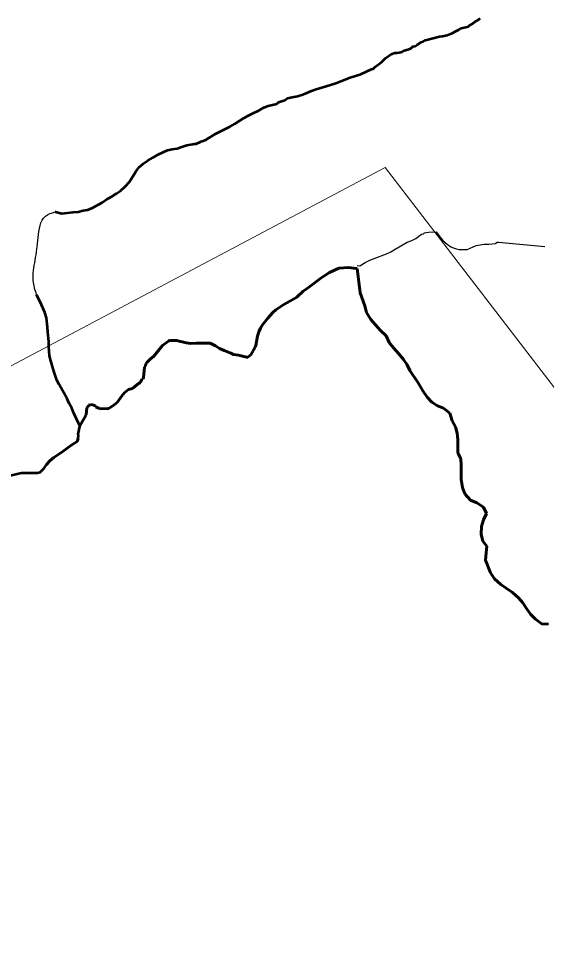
# Model space of a CAD drawing. Extents: x 553962 to 842807, y 8883888 to 9032388.
# Drawn here: x 805079 to 805646, y 9022731 to 9023715 of the extents above; entities that cross this region are included whole.
import ezdxf

# ---------------------------------------------------------------- set-up
doc = ezdxf.new("R2010")
doc.units = 0
doc.header["$LTSCALE"] = 20
doc.linetypes.add('LONG_DASH_SHORT_DASH', pattern=[9.9, 6, -1.2, 1.5, -1.2])
for name, color, linetype, lineweight in [('24', 7, 'Continuous', 25), ('27', 7, 'Continuous', 13), ('35', 7, 'Continuous', 13), ('7', 7, 'LONG_DASH_SHORT_DASH', 60), ('8', 7, 'Continuous', 13)]:
    doc.layers.add(name, color=color, linetype=linetype, lineweight=lineweight)

msp = doc.modelspace()

# ---------------------------------------------------------------- linework, layer by layer
at = {"layer": '24', "lineweight": 53}
for points in [[(805119.04, 9023507.54), (805119.77, 9023507.44), (805125.69, 9023505.58), (805138.31, 9023507.22), (805143.46, 9023507.52), (805148.77, 9023508.86), (805153.91, 9023509.81), (805159.06, 9023511.8), (805169.35, 9023517.58), (805174.51, 9023521.07), (805179.65, 9023524), (805184.66, 9023527.12), (805189.09, 9023530.24), (805194.11, 9023534.68), (805198.81, 9023539.68), (805205.19, 9023550.24), (805205.27, 9023550.99), (805209, 9023555.33), (805213.7, 9023559.38), (805218.35, 9023562.6), (805223.98, 9023565.81), (805229.27, 9023569.12), (805239.57, 9023573.58), (805244.58, 9023574.91), (805249.72, 9023575.59), (805254.88, 9023577.48), (805260.04, 9023579.1), (805266.43, 9023580.06), (805267.9, 9023580.44), (805270.34, 9023580.73), (805275.49, 9023583.01), (805280.49, 9023584.9), (805290.93, 9023591.33), (805306.5, 9023599.19), (805311.52, 9023602.03), (805321.68, 9023608.36), (805326.16, 9023610.92), (805331.97, 9023613.85), (805337.24, 9023616.22), (805342.71, 9023619.53), (805347.56, 9023621.33), (805356.68, 9023623.34), (805356.96, 9023623.53), (805357.66, 9023624.66), (805359.55, 9023625.79), (805362.99, 9023626.56), (805365.32, 9023627.41), (805368.3, 9023629.49), (805373.3, 9023630.73), (805378.98, 9023631.6), (805383.6, 9023633.02), (805388.22, 9023634.82), (805393.9, 9023637.29), (805398.91, 9023639.09), (805405.16, 9023640.9), (805420.15, 9023645.65), (805425.44, 9023647.92), (805435.43, 9023651.72), (805446.74, 9023655.33), (805458.26, 9023660.54), (805459.97, 9023661.11), (805462.24, 9023663.19), (805468.87, 9023668.29), (805471.13, 9023670.55), (805473.28, 9023672.35), (805479.47, 9023676.88), (805483.36, 9023678.21), (805485.92, 9023678.31), (805488.1, 9023678.51), (805491.07, 9023679.27), (805493.78, 9023680.6), (805499.26, 9023682.68), (805500.73, 9023683.44), (805502.68, 9023685.05), (805505.01, 9023685.52), (805507.17, 9023686.94), (805509.09, 9023687.98), (805511.04, 9023689.59), (805513.6, 9023690.54), (805516.18, 9023691.77), (805531.37, 9023695.67), (805534.33, 9023696.06), (805539.48, 9023697.39), (805544.75, 9023699.38), (805549.54, 9023701.85), (805552.23, 9023703.45), (805554.68, 9023704.68), (805562.32, 9023706.68), (805562.78, 9023707.25), (805566.92, 9023709.9), (805568.97, 9023711.6), (805573.45, 9023714.15), (805574.84, 9023715.3)], [(805145.28, 9023277.87), (805141.52, 9023286.13), (805138.86, 9023291.48), (805136.82, 9023296.65), (805134, 9023301.72), (805131.64, 9023306.88), (805123.04, 9023321.99), (805120.52, 9023326.97), (805117.83, 9023335.24), (805115.79, 9023342.66), (805114.18, 9023347.73), (805112.87, 9023353.09), (805112.2, 9023363.06), (805112.15, 9023368.42), (805110.88, 9023378.38), (805110.81, 9023383.84), (805109.49, 9023393.9), (805107.71, 9023399.44), (805103.12, 9023410.05), (805098.97, 9023418.6)], [(805066.12, 9023223.24), (805082.67, 9023227.44), (805092.84, 9023227.47), (805099.91, 9023227.21), (805102.7, 9023228.07), (805107.13, 9023232.32), (805110.04, 9023236.46), (805113.35, 9023240.14), (805117.5, 9023243.73), (805127.26, 9023250.25), (805135.8, 9023256.58), (805142.43, 9023261.02), (805143.46, 9023264.04), (805144.02, 9023267.52), (805143.67, 9023268.74), (805145.25, 9023277.02), (805145.28, 9023277.87)]]:
    msp.add_lwpolyline(points, dxfattribs=at)
at = {"layer": '24'}
for points in [[(805442.94, 9023449.93), (805445.81, 9023449.47), (805447.54, 9023450.79), (805451.41, 9023452.97), (805456.52, 9023455.62), (805461.19, 9023457.61), (805474.54, 9023462.45), (805478.91, 9023464.63), (805483.55, 9023467.56), (805496.65, 9023475.03), (805501.43, 9023476.83), (805505.8, 9023479.01), (805511.92, 9023483.45), (805514.15, 9023483.93), (805514.85, 9023484.78), (805515.27, 9023484.97), (805519.31, 9023485.83), (805527.74, 9023486.14), (805531.63, 9023480.6), (805534.91, 9023476.76), (805539.6, 9023472.73), (805543.5, 9023469.92), (805547.87, 9023468.33), (805552.4, 9023467.13), (805560.88, 9023467.16), (805570.72, 9023471.32), (805574.93, 9023472.28), (805579.29, 9023472.95), (805584.11, 9023472.97), (805591.3, 9023473.56), (805591.83, 9023473.84), (805593.08, 9023474.88), (805594.58, 9023474.98), (805644.33, 9023470.24)], [(805442.94, 9023446.53), (805441.81, 9023446.81), (805433.57, 9023447.82), (805423.07, 9023446.94), (805417.88, 9023444.66), (805413.11, 9023442.3), (805408.22, 9023439.27), (805404.04, 9023436.34), (805392.27, 9023427.46), (805388.16, 9023424.63), (805384.95, 9023422.27), (805378.07, 9023415.94), (805374.02, 9023413.39), (805364.38, 9023408.18), (805359.87, 9023405.35), (805355.7, 9023402.42), (805352.38, 9023399.4), (805346.9, 9023393.36), (805341.3, 9023386.2), (805339.26, 9023382.71), (805337.37, 9023378.85), (805336.09, 9023373.95), (805334.25, 9023364.07), (805333.61, 9023362.38), (805328.85, 9023354.08), (805325.69, 9023351.63), (805324.27, 9023351.44), (805315.73, 9023353.48), (805310.33, 9023354.31), (805307.46, 9023355.8), (805300.09, 9023358.69), (805295.07, 9023360.84), (805291.02, 9023363.74), (805285.21, 9023366.54), (805270.09, 9023366.59), (805264.46, 9023366.29), (805259.3, 9023366.93), (805249.13, 9023369.34), (805241.68, 9023369.32), (805240.95, 9023369.22), (805234.1, 9023364.02), (805224.9, 9023352.52), (805220.74, 9023349.31), (805217.1, 9023345.63), (805216.22, 9023344.5), (805216.03, 9023344.03), (805215.96, 9023342.71), (805214.76, 9023340.82), (805213.78, 9023329.54), (805212.9, 9023328.03), (805211.86, 9023327.74), (805210.55, 9023324.45), (805208.23, 9023323.31), (805201.72, 9023317.74), (805197.57, 9023316.97), (805192.12, 9023312.54), (805191.61, 9023310.65), (805190.78, 9023310.18), (805185.31, 9023302.92), (805182.31, 9023300.28), (805176.36, 9023296.5), (805175.5, 9023296.3), (805167.08, 9023296.09), (805166.79, 9023296.18), (805166.19, 9023296.93), (805164.82, 9023297.02), (805162.68, 9023298.33), (805162.2, 9023299.18), (805160.46, 9023299.55), (805159.38, 9023300.67), (805154.72, 9023300.09), (805154.24, 9023298.3), (805153.21, 9023297.36), (805153.03, 9023297.08), (805152.27, 9023289.46), (805145.28, 9023277.87)]]:
    msp.add_lwpolyline(points, dxfattribs=at)
msp.add_spline([(805098.97, 9023418.6), (805095.3, 9023433.68), (805097.48, 9023455.46), (805100.75, 9023479.97), (805108.37, 9023502.84), (805119.04, 9023507.54)], degree=3, dxfattribs=at)
at = {"layer": '27'}
for points in [[(805442.94, 9023446.53), (805441.81, 9023446.81), (805433.57, 9023447.82), (805423.07, 9023446.94), (805417.88, 9023444.66), (805413.11, 9023442.3), (805408.22, 9023439.27), (805404.04, 9023436.34), (805392.27, 9023427.46), (805388.16, 9023424.63), (805384.95, 9023422.27), (805378.07, 9023415.94), (805374.02, 9023413.39), (805364.38, 9023408.18), (805359.87, 9023405.35), (805355.7, 9023402.42), (805352.38, 9023399.4), (805346.9, 9023393.36), (805341.3, 9023386.2), (805339.26, 9023382.71), (805337.37, 9023378.85), (805336.09, 9023373.95), (805334.25, 9023364.07), (805333.61, 9023362.38), (805328.85, 9023354.08), (805325.69, 9023351.63), (805324.27, 9023351.44), (805315.73, 9023353.48), (805310.33, 9023354.31), (805307.46, 9023355.8), (805300.09, 9023358.69), (805295.07, 9023360.84), (805291.02, 9023363.74), (805285.21, 9023366.54), (805270.09, 9023366.59), (805264.46, 9023366.29), (805259.3, 9023366.93), (805249.13, 9023369.34), (805241.68, 9023369.32), (805240.95, 9023369.22), (805234.1, 9023364.02), (805224.9, 9023352.52), (805220.74, 9023349.31), (805217.1, 9023345.63), (805216.22, 9023344.5), (805216.03, 9023344.03), (805215.96, 9023342.71), (805214.76, 9023340.82), (805213.78, 9023329.54), (805212.9, 9023328.03), (805211.86, 9023327.74), (805210.55, 9023324.45), (805208.23, 9023323.31), (805201.72, 9023317.74), (805197.57, 9023316.97), (805192.12, 9023312.54), (805191.61, 9023310.65), (805190.78, 9023310.18), (805185.31, 9023302.92), (805182.31, 9023300.28), (805176.36, 9023296.5), (805175.5, 9023296.3), (805167.08, 9023296.09), (805166.79, 9023296.18), (805166.19, 9023296.93), (805164.82, 9023297.02), (805162.68, 9023298.33), (805162.2, 9023299.18), (805160.46, 9023299.55), (805159.38, 9023300.67), (805154.72, 9023300.09), (805154.24, 9023298.3), (805153.21, 9023297.36), (805153.03, 9023297.08), (805152.27, 9023289.46), (805145.28, 9023277.87)], [(805648.07, 9023065.36), (805641.29, 9023064.83), (805634.24, 9023070.07), (805628.94, 9023075.57), (805624.4, 9023081.83), (805620.6, 9023087.59), (805616.06, 9023093.09), (805609.51, 9023098.84), (805602.71, 9023103.33), (805597.16, 9023107.57), (805590.36, 9023113.57), (805585.81, 9023119.83), (805580.74, 9023133.61), (805581.21, 9023141.4), (805582.19, 9023148.43), (805577.9, 9023153.94), (805576.11, 9023161.46), (805576.34, 9023169.74), (805578.32, 9023177.03), (805581.81, 9023183.58), (805578.27, 9023190.59), (805571.22, 9023195.08), (805564.67, 9023198.06), (805558.37, 9023204.82), (805556.08, 9023211.58), (805554.54, 9023220.11), (805554.49, 9023235.68), (805554.21, 9023242.45), (805550.92, 9023248.97), (805550.87, 9023263.02), (805550.34, 9023269.8), (805548.31, 9023276.82), (805544.76, 9023283.33), (805542.48, 9023291.36), (805535.42, 9023296.6), (805529.13, 9023299.33), (805523.08, 9023303.33), (805518.04, 9023308.58), (805513.24, 9023315.33), (805508.44, 9023324.1), (805499.34, 9023337.12), (805496.56, 9023343.38), (805492.77, 9023349.14), (805487.72, 9023355.14), (805481.92, 9023361.39), (805477.12, 9023367.4), (805474.08, 9023374.42), (805467.53, 9023380.66), (805457.44, 9023391.92), (805452.88, 9023399.43), (805451.1, 9023406.45), (805446.13, 9023420.6), (805442.94, 9023446.53)], [(805145.28, 9023277.87), (805145.25, 9023277.02), (805143.67, 9023268.74), (805144.02, 9023267.52), (805143.46, 9023264.04), (805142.43, 9023261.02), (805135.8, 9023256.58), (805127.26, 9023250.25), (805117.5, 9023243.73), (805113.35, 9023240.14), (805110.04, 9023236.46), (805107.13, 9023232.32), (805102.7, 9023228.07), (805099.91, 9023227.21), (805092.84, 9023227.47), (805082.67, 9023227.44), (805066.12, 9023223.24)]]:
    msp.add_lwpolyline(points, dxfattribs=at)
at = {"layer": '35'}
for points in [[(805442.94, 9023446.53), (805441.81, 9023446.81), (805433.57, 9023447.82), (805423.07, 9023446.94), (805417.88, 9023444.66), (805413.11, 9023442.3), (805408.22, 9023439.27), (805404.04, 9023436.34), (805392.27, 9023427.46), (805388.16, 9023424.63), (805384.95, 9023422.27), (805378.07, 9023415.94), (805374.02, 9023413.39), (805364.38, 9023408.18), (805359.87, 9023405.35), (805355.7, 9023402.42), (805352.38, 9023399.4), (805346.9, 9023393.36), (805341.3, 9023386.2), (805339.26, 9023382.71), (805337.37, 9023378.85), (805336.09, 9023373.95), (805334.25, 9023364.07), (805333.61, 9023362.38), (805328.85, 9023354.08), (805325.69, 9023351.63), (805324.27, 9023351.44), (805315.73, 9023353.48), (805310.33, 9023354.31), (805307.46, 9023355.8), (805300.09, 9023358.69), (805295.07, 9023360.84), (805291.02, 9023363.74), (805285.21, 9023366.54), (805270.09, 9023366.59), (805264.46, 9023366.29), (805259.3, 9023366.93), (805249.13, 9023369.34), (805241.68, 9023369.32), (805240.95, 9023369.22), (805234.1, 9023364.02), (805224.9, 9023352.52), (805220.74, 9023349.31), (805217.1, 9023345.63), (805216.22, 9023344.5), (805216.03, 9023344.03), (805215.96, 9023342.71), (805214.76, 9023340.82), (805213.78, 9023329.54), (805212.9, 9023328.03), (805211.86, 9023327.74), (805210.55, 9023324.45), (805208.23, 9023323.31), (805201.72, 9023317.74), (805197.57, 9023316.97), (805192.12, 9023312.54), (805191.61, 9023310.65), (805190.78, 9023310.18), (805185.31, 9023302.92), (805182.31, 9023300.28), (805176.36, 9023296.5), (805175.5, 9023296.3), (805167.08, 9023296.09), (805166.79, 9023296.18), (805166.19, 9023296.93), (805164.82, 9023297.02), (805162.68, 9023298.33), (805162.2, 9023299.18), (805160.46, 9023299.55), (805159.38, 9023300.67), (805154.72, 9023300.09), (805154.24, 9023298.3), (805153.21, 9023297.36), (805153.03, 9023297.08), (805152.27, 9023289.46), (805145.28, 9023277.87)], [(805648.07, 9023065.36), (805641.29, 9023064.83), (805634.24, 9023070.07), (805628.94, 9023075.57), (805624.4, 9023081.83), (805620.6, 9023087.59), (805616.06, 9023093.09), (805609.51, 9023098.84), (805602.71, 9023103.33), (805597.16, 9023107.57), (805590.36, 9023113.57), (805585.81, 9023119.83), (805580.74, 9023133.61), (805581.21, 9023141.4), (805582.19, 9023148.43), (805577.9, 9023153.94), (805576.11, 9023161.46), (805576.34, 9023169.74), (805578.32, 9023177.03), (805581.81, 9023183.58), (805578.27, 9023190.59), (805571.22, 9023195.08), (805564.67, 9023198.06), (805558.37, 9023204.82), (805556.08, 9023211.58), (805554.54, 9023220.11), (805554.49, 9023235.68), (805554.21, 9023242.45), (805550.92, 9023248.97), (805550.87, 9023263.02), (805550.34, 9023269.8), (805548.31, 9023276.82), (805544.76, 9023283.33), (805542.48, 9023291.36), (805535.42, 9023296.6), (805529.13, 9023299.33), (805523.08, 9023303.33), (805518.04, 9023308.58), (805513.24, 9023315.33), (805508.44, 9023324.1), (805499.34, 9023337.12), (805496.56, 9023343.38), (805492.77, 9023349.14), (805487.72, 9023355.14), (805481.92, 9023361.39), (805477.12, 9023367.4), (805474.08, 9023374.42), (805467.53, 9023380.66), (805457.44, 9023391.92), (805452.88, 9023399.43), (805451.1, 9023406.45), (805446.13, 9023420.6), (805442.94, 9023446.53)], [(805145.28, 9023277.87), (805145.25, 9023277.02), (805143.67, 9023268.74), (805144.02, 9023267.52), (805143.46, 9023264.04), (805142.43, 9023261.02), (805135.8, 9023256.58), (805127.26, 9023250.25), (805117.5, 9023243.73), (805113.35, 9023240.14), (805110.04, 9023236.46), (805107.13, 9023232.32), (805102.7, 9023228.07), (805099.91, 9023227.21), (805092.84, 9023227.47), (805082.67, 9023227.44), (805066.12, 9023223.24)]]:
    msp.add_lwpolyline(points, dxfattribs=at)
at = {"layer": '7'}
for points in [[(805442.94, 9023446.53), (805441.81, 9023446.81), (805433.57, 9023447.82), (805423.07, 9023446.94), (805417.88, 9023444.66), (805413.11, 9023442.3), (805408.22, 9023439.27), (805404.04, 9023436.34), (805392.27, 9023427.46), (805388.16, 9023424.63), (805384.95, 9023422.27), (805378.07, 9023415.94), (805374.02, 9023413.39), (805364.38, 9023408.18), (805359.87, 9023405.35), (805355.7, 9023402.42), (805352.38, 9023399.4), (805346.9, 9023393.36), (805341.3, 9023386.2), (805339.26, 9023382.71), (805337.37, 9023378.85), (805336.09, 9023373.95), (805334.25, 9023364.07), (805333.61, 9023362.38), (805328.85, 9023354.08), (805325.69, 9023351.63), (805324.27, 9023351.44), (805315.73, 9023353.48), (805310.33, 9023354.31), (805307.46, 9023355.8), (805300.09, 9023358.69), (805295.07, 9023360.84), (805291.02, 9023363.74), (805285.21, 9023366.54), (805270.09, 9023366.59), (805264.46, 9023366.29), (805259.3, 9023366.93), (805249.13, 9023369.34), (805241.68, 9023369.32), (805240.95, 9023369.22), (805234.1, 9023364.02), (805224.9, 9023352.52), (805220.74, 9023349.31), (805217.1, 9023345.63), (805216.22, 9023344.5), (805216.03, 9023344.03), (805215.96, 9023342.71), (805214.76, 9023340.82), (805213.78, 9023329.54), (805212.9, 9023328.03), (805211.86, 9023327.74), (805210.55, 9023324.45), (805208.23, 9023323.31), (805201.72, 9023317.74), (805197.57, 9023316.97), (805192.12, 9023312.54), (805191.61, 9023310.65), (805190.78, 9023310.18), (805185.31, 9023302.92), (805182.31, 9023300.28), (805176.36, 9023296.5), (805175.5, 9023296.3), (805167.08, 9023296.09), (805166.79, 9023296.18), (805166.19, 9023296.93), (805164.82, 9023297.02), (805162.68, 9023298.33), (805162.2, 9023299.18), (805160.46, 9023299.55), (805159.38, 9023300.67), (805154.72, 9023300.09), (805154.24, 9023298.3), (805153.21, 9023297.36), (805153.03, 9023297.08), (805152.27, 9023289.46), (805145.28, 9023277.87)], [(805648.07, 9023065.36), (805641.29, 9023064.83), (805634.24, 9023070.07), (805628.94, 9023075.57), (805624.4, 9023081.83), (805620.6, 9023087.59), (805616.06, 9023093.09), (805609.51, 9023098.84), (805602.71, 9023103.33), (805597.16, 9023107.57), (805590.36, 9023113.57), (805585.81, 9023119.83), (805580.74, 9023133.61), (805581.21, 9023141.4), (805582.19, 9023148.43), (805577.9, 9023153.94), (805576.11, 9023161.46), (805576.34, 9023169.74), (805578.32, 9023177.03), (805581.81, 9023183.58), (805578.27, 9023190.59), (805571.22, 9023195.08), (805564.67, 9023198.06), (805558.37, 9023204.82), (805556.08, 9023211.58), (805554.54, 9023220.11), (805554.49, 9023235.68), (805554.21, 9023242.45), (805550.92, 9023248.97), (805550.87, 9023263.02), (805550.34, 9023269.8), (805548.31, 9023276.82), (805544.76, 9023283.33), (805542.48, 9023291.36), (805535.42, 9023296.6), (805529.13, 9023299.33), (805523.08, 9023303.33), (805518.04, 9023308.58), (805513.24, 9023315.33), (805508.44, 9023324.1), (805499.34, 9023337.12), (805496.56, 9023343.38), (805492.77, 9023349.14), (805487.72, 9023355.14), (805481.92, 9023361.39), (805477.12, 9023367.4), (805474.08, 9023374.42), (805467.53, 9023380.66), (805457.44, 9023391.92), (805452.88, 9023399.43), (805451.1, 9023406.45), (805446.13, 9023420.6), (805442.94, 9023446.53)], [(805109.33, 9023235.44), (805110.04, 9023236.46), (805113.35, 9023240.14), (805117.5, 9023243.73), (805127.26, 9023250.25), (805135.8, 9023256.58), (805142.43, 9023261.02), (805143.46, 9023264.04)]]:
    msp.add_lwpolyline(points, dxfattribs=at)
at = {"layer": '8'}
msp.add_lwpolyline([(804512.59, 9022148.37), (804596.1, 9023011.85), (804999.78, 9023304.32), (805473.06, 9023555.01), (806133.16, 9022695.56), (806529.04, 9021665.75), (807783.76, 9022273.72), (808229.19, 9022162.3)], dxfattribs=at)

doc.saveas('drawing.dxf')
